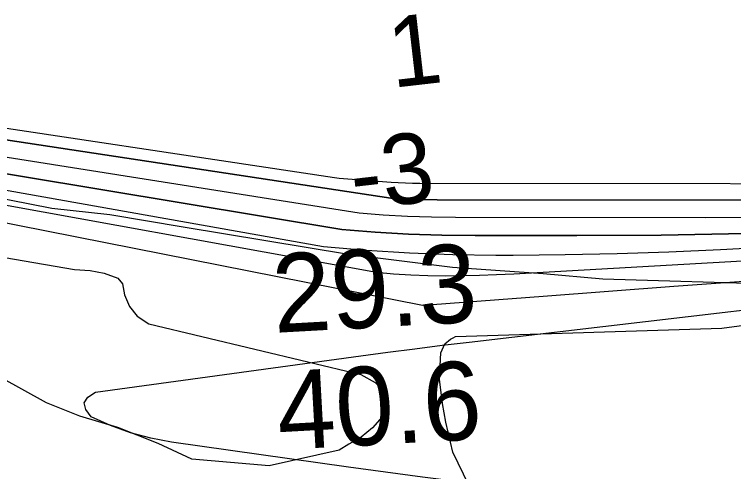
# Model space of a CAD drawing. Extents: x 3219052 to 3256913, y 800770 to 826146.
# Drawn here: x 3229790 to 3230403, y 811679 to 812069 of the extents above; entities that cross this region are included whole.
import ezdxf

# ---------------------------------------------------------------- set-up
doc = ezdxf.new("R2010")
doc.units = 0
for name, color, linetype in [('V-RIVR-EDGE', 7, 'Continuous'), ('V-RIVR-RANG', 7, 'Continuous'), ('V-SITE-VEGE', 7, 'Continuous'), ('V-TOPO-DPTH', 7, 'Continuous'), ('V-TOPO-MAJR', 7, 'Continuous'), ('V-TOPO-MINR', 7, 'Continuous'), ('V-TOPO-WATR', 7, 'Continuous')]:
    doc.layers.add(name, color=color, linetype=linetype)

msp = doc.modelspace()

# ---------------------------------------------------------------- linework, layer by layer
at = {"layer": 'V-RIVR-EDGE'}
for points in [[(3229733.49, 811920.91), (3229821.68, 811903.74)], [(3229821.68, 811903.74), (3229871.22, 811898.4), (3229933.79, 811887.81), (3230074.57, 811864.42), (3230163.22, 811853.34), (3230240.58, 811847.93), (3230291.42, 811843.46), (3230443.55, 811838.73), (3230523.1, 811840.28), (3230621.36, 811848.73), (3230717.01, 811858.49), (3230799.2, 811871.76), (3230903.1, 811878.02), (3231103.1, 811896.22)]]:
    msp.add_lwpolyline(points, dxfattribs=at)
at = {"layer": 'V-SITE-VEGE'}
for points in [[(3229687.23, 811877.9), (3229841, 811851.29), (3229854.4, 811850.37), (3229866.47, 811848.37), (3229878.05, 811843.95), (3229881.91, 811839.04), (3229883.71, 811829.76), (3229887.91, 811819.77), (3229894.57, 811811.49), (3229904.35, 811805.13), (3230085.08, 811761.71), (3230097.49, 811755.08), (3230105.27, 811747.44), (3230108.2, 811739.9), (3230108.08, 811733.74), (3230103.51, 811725.69), (3230095.18, 811716.17), (3230085.56, 811708.43), (3230075.1, 811702.48), (3230066.85, 811697.36), (3230006.94, 811684.02), (3229941.23, 811689.51), (3229912.45, 811703.06), (3229878.16, 811716.51), (3229845.78, 811726.4), (3229817.17, 811737.75), (3229719.41, 811791.64)], [(3230454.93, 811562.56), (3230330.63, 811546.41), (3230306.24, 811548.66), (3230284.98, 811553.04), (3230263.95, 811558.08), (3230247.41, 811567.44), (3230236.15, 811577.12), (3230228.65, 811587.18), (3230216.27, 811606.79), (3230202.32, 811624.68), (3230191.15, 811638.77), (3230163.66, 811695.44), (3230157.79, 811721.09), (3230154.8, 811736.99), (3230152.14, 811757.96), (3230153.46, 811780.16), (3230156.7, 811788.02), (3230161.62, 811791.89), (3230163.84, 811792.94), (3230165.84, 811794.22), (3230392.92, 811801.38), (3230653.12, 811836.28)]]:
    msp.add_lwpolyline(points, dxfattribs=at)
at = {"layer": 'V-TOPO-DPTH'}
for points in [[(3230958.15, 811934.36), (3230916.15, 811930.11), (3230874.13, 811926.1), (3230808.26, 811920.1), (3230799.14, 811919.33), (3230790.02, 811918.64), (3230780.89, 811918.07), (3230771.75, 811917.59), (3230701.86, 811914.37), (3230657.76, 811912.66), (3230613.66, 811911.36), (3230569.54, 811910.68), (3230525.41, 811910.43), (3230150.23, 811910.9), (3230137.11, 811911.08), (3230124, 811911.46), (3230110.91, 811912.15), (3229345.34, 812028.24)], [(3229345.34, 812028.24), (3230110.91, 811912.15), (3230124, 811911.46), (3230137.11, 811911.08), (3230150.23, 811910.9), (3230525.41, 811910.43), (3230569.54, 811910.68), (3230613.66, 811911.36), (3230657.76, 811912.66), (3230701.86, 811914.37), (3230771.75, 811917.59), (3230780.89, 811918.07), (3230790.02, 811918.64), (3230799.14, 811919.33), (3230808.26, 811920.1), (3230874.13, 811926.1), (3230916.15, 811930.11), (3230958.15, 811934.36)], [(3231008.96, 811918.87), (3230827.99, 811902.77), (3230809.41, 811901.22), (3230790.83, 811899.81), (3230772.22, 811898.62), (3230753.61, 811897.56), (3230556.65, 811887.49), (3230484.88, 811884.38), (3230413.1, 811882.01), (3230341.28, 811880.76), (3230269.45, 811880.25), (3230182.64, 811880.31), (3230154.21, 811880.72), (3230125.81, 811881.64), (3230097.44, 811883.34), (3230069.1, 811885.57), (3229317.07, 812010.31)]]:
    msp.add_lwpolyline(points, dxfattribs=at)
at = {"layer": 'V-TOPO-MAJR'}
msp.add_lwpolyline([(3229374.28, 811972.02), (3230137.74, 811820.91), (3230146.28, 811821.51), (3230240.6, 811828.68), (3230296.29, 811832.88), (3230351.99, 811837.05), (3230407.69, 811841.17), (3230463.39, 811845.26), (3230724.77, 811864.31), (3230758.46, 811866.8), (3230792.14, 811869.32), (3230825.82, 811871.9), (3230859.5, 811874.53), (3231211.46, 811902.23)], dxfattribs=at)
at = {"layer": 'V-TOPO-MINR'}
for points in [[(3229344.63, 812038), (3230062.64, 811929.8), (3230066.63, 811929.21), (3230111.01, 811925.88), (3230117.09, 811925.49), (3230123.18, 811925.19), (3230129.27, 811925.03), (3230135.37, 811924.95), (3230665, 811924.33), (3230685.78, 811924.45), (3230706.56, 811924.75), (3230727.33, 811925.33), (3230748.1, 811926.1), (3230780.83, 811927.54), (3230785.23, 811927.76), (3230789.62, 811928.03), (3230794.01, 811928.36), (3230798.4, 811928.73), (3230829.72, 811931.62), (3230849.75, 811933.55), (3230869.78, 811935.59), (3230889.78, 811937.79), (3230909.78, 811940.1), (3231375.62, 811995.87)], [(3229321.57, 812020.11), (3230083.86, 811899.61), (3230104.36, 811898.11), (3230124.88, 811896.95), (3230145.41, 811896.32), (3230165.96, 811896.04), (3230378.81, 811895.8), (3230447.46, 811896.23), (3230516.09, 811897.34), (3230584.7, 811899.48), (3230653.29, 811902.3), (3230762.68, 811907.6), (3230776.55, 811908.36), (3230790.42, 811909.24), (3230804.28, 811910.28), (3230818.13, 811911.44), (3230919.45, 811920.57), (3230983.92, 811926.67)], [(3229317.07, 812010.31), (3230069.1, 811885.57), (3230097.44, 811883.34), (3230125.81, 811881.64), (3230154.21, 811880.72), (3230182.64, 811880.31), (3230269.45, 811880.25), (3230341.28, 811880.76), (3230413.1, 811882.01), (3230484.88, 811884.38), (3230556.65, 811887.49), (3230753.61, 811897.56), (3230772.22, 811898.62), (3230790.83, 811899.81), (3230809.41, 811901.22), (3230827.99, 811902.77), (3231008.96, 811918.87)], [(3229337.69, 811997.94), (3230053.46, 811870.87), (3230090.11, 811867.81), (3230126.8, 811865.47), (3230163.54, 811864.21), (3230200.31, 811863.67), (3230215.17, 811863.67), (3230259.39, 811864.03), (3230303.6, 811864.87), (3230347.79, 811866.42), (3230391.96, 811868.44), (3230744.54, 811887.46), (3230767.89, 811888.84), (3230791.23, 811890.37), (3230814.55, 811892.14), (3230837.86, 811894.07), (3231150.3, 811921.52)], [(3229338.43, 811986.8), (3230098.6, 811849.01), (3230113.18, 811847.72), (3230127.77, 811846.73), (3230142.39, 811846.21), (3230157.02, 811845.99), (3230171.66, 811846.14), (3230186.29, 811846.44), (3230200.92, 811846.99), (3230215.54, 811847.7), (3230735.48, 811877.29), (3230763.56, 811879.02), (3230791.63, 811880.91), (3230819.69, 811883.05), (3230847.73, 811885.35), (3231294.93, 811924.12)], [(3230294.09, 811656.89), (3230273.33, 811658.66), (3230239.37, 811662.09), (3230205.45, 811665.89), (3230200.77, 811666.45), (3230169.22, 811670.32), (3230137.69, 811674.34), (3230106.18, 811678.55), (3230074.7, 811682.9), (3229923.83, 811704.22), (3229906.11, 811707.62), (3229888.73, 811712.13), (3229871.88, 811718.33), (3229855.38, 811725.63), (3229850.79, 811731.86), (3229849.33, 811737.56), (3229852.56, 811742.48), (3229858.92, 811746.87), (3230085.08, 811777.73), (3230108.2, 811780.82), (3230131.33, 811783.82), (3230154.48, 811786.69), (3230177.63, 811789.47), (3230478.11, 811824.7)]]:
    msp.add_lwpolyline(points, dxfattribs=at)
at = {"layer": 'V-TOPO-WATR'}
msp.add_lwpolyline([(3229345.34, 812028.24), (3230110.91, 811912.15), (3230124, 811911.46), (3230137.11, 811911.08), (3230150.23, 811910.9), (3230525.41, 811910.43), (3230569.54, 811910.68), (3230613.66, 811911.36), (3230657.76, 811912.66), (3230701.86, 811914.37), (3230771.75, 811917.59), (3230780.89, 811918.07), (3230790.02, 811918.64), (3230799.14, 811919.33), (3230808.26, 811920.1), (3230874.13, 811926.1), (3230916.15, 811930.11), (3230958.15, 811934.36)], dxfattribs=at)

# ---------------------------------------------------------------- texts
at = {"layer": 'V-RIVR-RANG'}
for s, height, rotation, p in [('1', 60, 6.57344, (3230112.16, 812006.25)), ('-3', 60, 6.57344, (3230079.2, 811901.95)), ('29.3', 67, 3.15833, (3230011.55, 811797.31)), ('40.6', 67, 3.15833, (3230015.47, 811697.38))]:
    msp.add_text(s, height=height, rotation=rotation, dxfattribs=at).set_placement(p)

doc.saveas('drawing.dxf')
